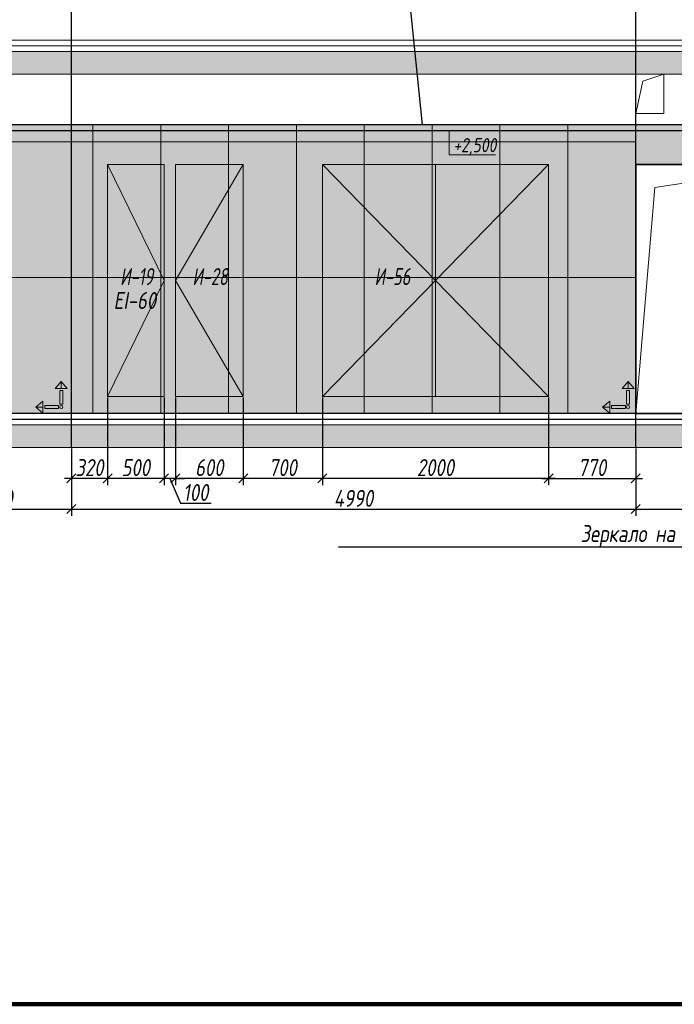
# Model space of a CAD drawing. Header units: millimetres. Extents: x -26894274 to 19789193, y -86687 to 22351.
# Tile 329 of 447: x 185639 to 191428, y -10017 to -1313. Entities that reach past the tile are written whole.
import ezdxf
from ezdxf import colors
from ezdxf.entities.mleader import LeaderData, LeaderLine
from ezdxf.math import Vec2, Vec3

# ---------------------------------------------------------------- set-up
doc = ezdxf.new("R2010")
doc.units = ezdxf.units.MM
doc.linetypes.add('DASHDOT', pattern=[25.4, 12.7, -6.35, 0, -6.35])
doc.layers.get('Defpoints').update_dxf_attribs({"color": 31})
for name, color, linetype, lineweight in [('A-DETL-GENF', 7, 'Continuous', 5), ('nadpisi_v_tablice', 7, 'Continuous', 9), ('Двери', 7, 'Continuous', 5), ('Отделка стен', 253, 'Continuous', 0)]:
    doc.layers.add(name, color=color, linetype=linetype, lineweight=lineweight)
for name, color, linetype, lineweight, true_color in [('dim_obm', 7, 'Continuous', 9, 0x005700), ('dim_razv', 7, 'DASHDOT', 9, 0x285228), ('pol', 7, 'Continuous', 15, 0x55666d)]:
    doc.layers.add(name, color=color, linetype=linetype, lineweight=lineweight, true_color=true_color)
doc.styles.add('fl_iso paper', font='isocpeur.ttf', dxfattribs={"width": 0.8, "oblique": 10})
doc.styles.add('In tre', font='isocpeur.ttf', dxfattribs={"width": 0.8, "oblique": 10})
doc.dimstyles.new('In tre 1_50', dxfattribs={"dimtxt": 150, "dimasz": 80, "dimexe": 60, "dimexo": 10, "dimgap": 20, "dimtad": 1, "dimdec": 0, "dimrnd": 5, "dimzin": 0, "dimdsep": 46, "dimtxsty": 'fl_iso paper', "dimblk": 'OBLIQUE', "dimcen": 0, "dimdle": 60, "dimadec": 0, "dimazin": 0, "dimtfac": 1, "dimtdec": 0, "dimtofl": 0, "dimtmove": 1, "dimatfit": 1, "dimfxl": 40, "dimtolj": 1, "dimtzin": 0, "dimarcsym": 1})

# ---------------------------------------------------------------- blocks, each defined once
blk = doc.blocks.new('_Oblique')
at = {"color": 0, "linetype": 'ByBlock', "lineweight": -2}
blk.add_line((-0.5, -0.5), (0.5, 0.5), dxfattribs=at)
blk = doc.blocks.new('*D755')
at = {"layer": 'Defpoints', "color": 0, "linetype": 'ByBlock', "transparency": 16777216}
for p in [(184746, -5092.9), (186096, -5092.9), (186096, -5639.1)]:
    blk.add_point(p, dxfattribs=at)
at = {"layer": 'dim_razv', "color": 0, "linetype": 'ByBlock', "lineweight": -2, "transparency": 16777216}
for p, q in [((184746, -5102.9), (184746, -5699.1)), ((186096, -5102.9), (186096, -5699.1)), ((184686, -5639.1), (186156, -5639.1))]:
    blk.add_line(p, q, dxfattribs=at)
at = {"layer": 'dim_razv', "color": 0, "linetype": 'ByBlock', "lineweight": -2, "transparency": 16777216, "xscale": 80, "yscale": 80, "zscale": 80, "rotation": 180}
blk.add_blockref('_Oblique', (184746, -5639.1), dxfattribs=at)
at = {"layer": 'dim_razv', "color": 0, "linetype": 'ByBlock', "lineweight": -2, "transparency": 16777216, "xscale": 80, "yscale": 80, "zscale": 80}
blk.add_blockref('_Oblique', (186096, -5639.1), dxfattribs=at)
at = {"layer": 'dim_razv', "color": 0, "linetype": 'ByBlock', "transparency": 16777216, "insert": (185421, -5544.1), "char_height": 150, "attachment_point": 5, "style": 'fl_iso paper'}
blk.add_mtext('\\A1;1350', dxfattribs=at)
blk = doc.blocks.new('*D756')
at = {"layer": 'Defpoints', "color": 0, "linetype": 'ByBlock', "transparency": 16777216}
for p in [(186096, -5092.9), (191086, -5092.9), (191086, -5639.1)]:
    blk.add_point(p, dxfattribs=at)
at = {"layer": 'dim_razv', "color": 0, "linetype": 'ByBlock', "lineweight": -2, "transparency": 16777216}
for p, q in [((186096, -5102.9), (186096, -5699.1)), ((191086, -5102.9), (191086, -5699.1)), ((186036, -5639.1), (191146, -5639.1))]:
    blk.add_line(p, q, dxfattribs=at)
at = {"layer": 'dim_razv', "color": 0, "linetype": 'ByBlock', "lineweight": -2, "transparency": 16777216, "xscale": 80, "yscale": 80, "zscale": 80, "rotation": 180}
blk.add_blockref('_Oblique', (186096, -5639.1), dxfattribs=at)
at = {"layer": 'dim_razv', "color": 0, "linetype": 'ByBlock', "lineweight": -2, "transparency": 16777216, "xscale": 80, "yscale": 80, "zscale": 80}
blk.add_blockref('_Oblique', (191086, -5639.1), dxfattribs=at)
at = {"layer": 'dim_razv', "color": 0, "linetype": 'ByBlock', "transparency": 16777216, "insert": (188591, -5544.1), "char_height": 150, "attachment_point": 5, "style": 'fl_iso paper'}
blk.add_mtext('\\A1;4990', dxfattribs=at)
blk = doc.blocks.new('*D757')
at = {"layer": 'Defpoints', "color": 0, "linetype": 'ByBlock', "transparency": 16777216}
for p in [(191086, -5092.9), (192596, -5092.9), (192596, -5639.1)]:
    blk.add_point(p, dxfattribs=at)
at = {"layer": 'dim_razv', "color": 0, "linetype": 'ByBlock', "lineweight": -2, "transparency": 16777216}
for p, q in [((191086, -5102.9), (191086, -5699.1)), ((192596, -5102.9), (192596, -5699.1)), ((191026, -5639.1), (192656, -5639.1))]:
    blk.add_line(p, q, dxfattribs=at)
at = {"layer": 'dim_razv', "color": 0, "linetype": 'ByBlock', "lineweight": -2, "transparency": 16777216, "xscale": 80, "yscale": 80, "zscale": 80, "rotation": 180}
blk.add_blockref('_Oblique', (191086, -5639.1), dxfattribs=at)
at = {"layer": 'dim_razv', "color": 0, "linetype": 'ByBlock', "lineweight": -2, "transparency": 16777216, "xscale": 80, "yscale": 80, "zscale": 80}
blk.add_blockref('_Oblique', (192596, -5639.1), dxfattribs=at)
at = {"layer": 'dim_razv', "color": 0, "linetype": 'ByBlock', "transparency": 16777216, "insert": (191841, -5544.1), "char_height": 150, "attachment_point": 5, "style": 'fl_iso paper'}
blk.add_mtext('\\A1;1510', dxfattribs=at)
blk = doc.blocks.new('*D758')
at = {"layer": 'Defpoints', "color": 0, "linetype": 'ByBlock', "transparency": 16777216}
for p in [(190316, -4642.9), (191086, -5092.9), (191086, -5367.1)]:
    blk.add_point(p, dxfattribs=at)
at = {"layer": 'dim_razv', "color": 0, "linetype": 'ByBlock', "lineweight": -2, "transparency": 16777216}
for p, q in [((190316, -4652.9), (190316, -5427.1)), ((191086, -5102.9), (191086, -5427.1)), ((190256, -5367.1), (191146, -5367.1))]:
    blk.add_line(p, q, dxfattribs=at)
at = {"layer": 'dim_razv', "color": 0, "linetype": 'ByBlock', "lineweight": -2, "transparency": 16777216, "xscale": 80, "yscale": 80, "zscale": 80, "rotation": 180}
blk.add_blockref('_Oblique', (190316, -5367.1), dxfattribs=at)
at = {"layer": 'dim_razv', "color": 0, "linetype": 'ByBlock', "lineweight": -2, "transparency": 16777216, "xscale": 80, "yscale": 80, "zscale": 80}
blk.add_blockref('_Oblique', (191086, -5367.1), dxfattribs=at)
at = {"layer": 'dim_razv', "color": 0, "linetype": 'ByBlock', "transparency": 16777216, "insert": (190701, -5272.1), "char_height": 150, "attachment_point": 5, "style": 'fl_iso paper'}
blk.add_mtext('\\A1;770', dxfattribs=at)
blk = doc.blocks.new('1')
at = {"layer": 'pol', "linetype": 'ByBlock'}
h = blk.add_hatch(color=1, dxfattribs=at)
h.paths.add_polyline_path([(35776.4, 73135.4), (35803.1, 73135.4), (35803.1, 73259), (35776.4, 73259)])
h.paths.add_polyline_path([(35789.8, 73274.6), (35843.2, 73274.6), (35789.8, 73338.2)])
h.paths.add_polyline_path([(35789.8, 73274.6), (35736.3, 73274.6), (35789.8, 73338.2)])
edge = h.paths.add_edge_path()
edge.add_arc((35789.8, 73110.5), 13.4, 0, 360)
h = blk.add_hatch(color=1, dxfattribs=at)
h.paths.add_polyline_path([(35813.3, 73097.1), (35813.3, 73123.9), (35936.9, 73123.9), (35936.9, 73097.1)])
h.paths.add_polyline_path([(35952.5, 73110.5), (35952.5, 73164), (36016.1, 73110.5)])
h.paths.add_polyline_path([(35952.5, 73110.5), (35952.5, 73057), (36016.1, 73110.5)])
at = {"layer": 'pol', "color": 1, "linetype": 'ByBlock'}
for points in [[(35789.8, 73274.6), (35736.3, 73274.6), (35789.8, 73338.2), (35789.8, 73274.6)], [(35789.8, 73274.6), (35843.2, 73274.6), (35789.8, 73338.2), (35789.8, 73274.6)], [(35952.5, 73110.5), (35952.5, 73164), (36016.1, 73110.5), (35952.5, 73110.5)], [(35952.5, 73110.5), (35952.5, 73057), (36016.1, 73110.5), (35952.5, 73110.5)]]:
    blk.add_lwpolyline(points, dxfattribs=at)
for points in [[(35776.4, 73135.4), (35803.1, 73135.4), (35803.1, 73259), (35776.4, 73259)], [(35813.3, 73097.1), (35813.3, 73123.9), (35936.9, 73123.9), (35936.9, 73097.1)]]:
    blk.add_lwpolyline(points, close=True, dxfattribs=at)
blk.add_circle((35789.8, 73110.5), 13.4, dxfattribs=at)
blk = doc.blocks.new('*D759')
at = {"layer": 'Defpoints', "color": 0, "linetype": 'ByBlock', "transparency": 16777216}
for p in [(188316, -4642.9), (190316, -4642.9), (188316, -5367.1)]:
    blk.add_point(p, dxfattribs=at)
at = {"layer": 'dim_razv', "color": 0, "linetype": 'ByBlock', "lineweight": -2, "transparency": 16777216}
for p, q in [((188316, -4652.9), (188316, -5427.1)), ((190316, -4652.9), (190316, -5427.1)), ((190376, -5367.1), (188256, -5367.1))]:
    blk.add_line(p, q, dxfattribs=at)
at = {"layer": 'dim_razv', "color": 0, "linetype": 'ByBlock', "lineweight": -2, "transparency": 16777216, "xscale": 80, "yscale": 80, "zscale": 80, "rotation": 180}
blk.add_blockref('_Oblique', (188316, -5367.1), dxfattribs=at)
at = {"layer": 'dim_razv', "color": 0, "linetype": 'ByBlock', "lineweight": -2, "transparency": 16777216, "xscale": 80, "yscale": 80, "zscale": 80}
blk.add_blockref('_Oblique', (190316, -5367.1), dxfattribs=at)
at = {"layer": 'dim_razv', "color": 0, "linetype": 'ByBlock', "transparency": 16777216, "insert": (189316, -5272.1), "char_height": 150, "attachment_point": 5, "style": 'fl_iso paper'}
blk.add_mtext('\\A1;2000', dxfattribs=at)
blk = doc.blocks.new('*D760')
at = {"layer": 'Defpoints', "color": 0, "linetype": 'ByBlock', "transparency": 16777216}
for p in [(187616, -4642.9), (188316, -4642.9), (187616, -5367.1)]:
    blk.add_point(p, dxfattribs=at)
at = {"layer": 'dim_razv', "color": 0, "linetype": 'ByBlock', "lineweight": -2, "transparency": 16777216}
for p, q in [((187616, -4652.9), (187616, -5427.1)), ((188316, -4652.9), (188316, -5427.1)), ((188376, -5367.1), (187556, -5367.1))]:
    blk.add_line(p, q, dxfattribs=at)
at = {"layer": 'dim_razv', "color": 0, "linetype": 'ByBlock', "lineweight": -2, "transparency": 16777216, "xscale": 80, "yscale": 80, "zscale": 80, "rotation": 180}
blk.add_blockref('_Oblique', (187616, -5367.1), dxfattribs=at)
at = {"layer": 'dim_razv', "color": 0, "linetype": 'ByBlock', "lineweight": -2, "transparency": 16777216, "xscale": 80, "yscale": 80, "zscale": 80}
blk.add_blockref('_Oblique', (188316, -5367.1), dxfattribs=at)
at = {"layer": 'dim_razv', "color": 0, "linetype": 'ByBlock', "transparency": 16777216, "insert": (187966, -5272.1), "char_height": 150, "attachment_point": 5, "style": 'fl_iso paper'}
blk.add_mtext('\\A1;700', dxfattribs=at)
blk = doc.blocks.new('*D761')
at = {"layer": 'Defpoints', "color": 0, "linetype": 'ByBlock', "transparency": 16777216}
for p in [(187016, -4642.9), (187616, -4642.9), (187016, -5367.1)]:
    blk.add_point(p, dxfattribs=at)
at = {"layer": 'dim_razv', "color": 0, "linetype": 'ByBlock', "lineweight": -2, "transparency": 16777216}
for p, q in [((187016, -4652.9), (187016, -5427.1)), ((187616, -4652.9), (187616, -5427.1)), ((187676, -5367.1), (186956, -5367.1))]:
    blk.add_line(p, q, dxfattribs=at)
at = {"layer": 'dim_razv', "color": 0, "linetype": 'ByBlock', "lineweight": -2, "transparency": 16777216, "xscale": 80, "yscale": 80, "zscale": 80, "rotation": 180}
blk.add_blockref('_Oblique', (187016, -5367.1), dxfattribs=at)
at = {"layer": 'dim_razv', "color": 0, "linetype": 'ByBlock', "lineweight": -2, "transparency": 16777216, "xscale": 80, "yscale": 80, "zscale": 80}
blk.add_blockref('_Oblique', (187616, -5367.1), dxfattribs=at)
at = {"layer": 'dim_razv', "color": 0, "linetype": 'ByBlock', "transparency": 16777216, "insert": (187316, -5272.1), "char_height": 150, "attachment_point": 5, "style": 'fl_iso paper'}
blk.add_mtext('\\A1;600', dxfattribs=at)
blk = doc.blocks.new('*D762')
at = {"layer": 'Defpoints', "color": 0, "linetype": 'ByBlock', "transparency": 16777216}
for p in [(186916, -4642.9), (187016, -4642.9), (186916, -5367.1)]:
    blk.add_point(p, dxfattribs=at)
at = {"layer": 'dim_razv', "color": 0, "linetype": 'ByBlock', "lineweight": -2, "transparency": 16777216}
for p, q in [((186916, -4652.9), (186916, -5427.1)), ((187016, -4652.9), (187016, -5427.1)), ((186916, -5367.1), (186836, -5367.1)), ((187016, -5367.1), (186916, -5367.1)), ((186966, -5367.1), (187060.5, -5587.1)), ((187016, -5367.1), (187096, -5367.1)), ((187060.5, -5587.1), (187331, -5587.1))]:
    blk.add_line(p, q, dxfattribs=at)
at = {"layer": 'dim_razv', "color": 0, "linetype": 'ByBlock', "lineweight": -2, "transparency": 16777216, "xscale": 80, "yscale": 80, "zscale": 80}
blk.add_blockref('_Oblique', (186916, -5367.1), dxfattribs=at)
at = {"layer": 'dim_razv', "color": 0, "linetype": 'ByBlock', "lineweight": -2, "transparency": 16777216, "xscale": 80, "yscale": 80, "zscale": 80, "rotation": 180}
blk.add_blockref('_Oblique', (187016, -5367.1), dxfattribs=at)
at = {"layer": 'dim_razv', "color": 0, "linetype": 'ByBlock', "transparency": 16777216, "insert": (187195.8, -5492.1), "char_height": 150, "attachment_point": 5, "style": 'fl_iso paper'}
blk.add_mtext('\\A1;100', dxfattribs=at)
blk = doc.blocks.new('*D763')
at = {"layer": 'Defpoints', "color": 0, "linetype": 'ByBlock', "transparency": 16777216}
for p in [(186416, -4642.9), (186916, -4642.9), (186416, -5367.1)]:
    blk.add_point(p, dxfattribs=at)
at = {"layer": 'dim_razv', "color": 0, "linetype": 'ByBlock', "lineweight": -2, "transparency": 16777216}
for p, q in [((186416, -4652.9), (186416, -5427.1)), ((186916, -4652.9), (186916, -5427.1)), ((186976, -5367.1), (186356, -5367.1))]:
    blk.add_line(p, q, dxfattribs=at)
at = {"layer": 'dim_razv', "color": 0, "linetype": 'ByBlock', "lineweight": -2, "transparency": 16777216, "xscale": 80, "yscale": 80, "zscale": 80, "rotation": 180}
blk.add_blockref('_Oblique', (186416, -5367.1), dxfattribs=at)
at = {"layer": 'dim_razv', "color": 0, "linetype": 'ByBlock', "lineweight": -2, "transparency": 16777216, "xscale": 80, "yscale": 80, "zscale": 80}
blk.add_blockref('_Oblique', (186916, -5367.1), dxfattribs=at)
at = {"layer": 'dim_razv', "color": 0, "linetype": 'ByBlock', "transparency": 16777216, "insert": (186666, -5272.1), "char_height": 150, "attachment_point": 5, "style": 'fl_iso paper'}
blk.add_mtext('\\A1;500', dxfattribs=at)
blk = doc.blocks.new('*D764')
at = {"layer": 'Defpoints', "color": 0, "linetype": 'ByBlock', "transparency": 16777216}
for p in [(186416, -4642.9), (186096, -5092.9), (186096, -5367.1)]:
    blk.add_point(p, dxfattribs=at)
at = {"layer": 'dim_razv', "color": 0, "linetype": 'ByBlock', "lineweight": -2, "transparency": 16777216}
for p, q in [((186416, -4652.9), (186416, -5427.1)), ((186096, -5102.9), (186096, -5427.1)), ((186476, -5367.1), (186036, -5367.1))]:
    blk.add_line(p, q, dxfattribs=at)
at = {"layer": 'dim_razv', "color": 0, "linetype": 'ByBlock', "lineweight": -2, "transparency": 16777216, "xscale": 80, "yscale": 80, "zscale": 80, "rotation": 180}
blk.add_blockref('_Oblique', (186096, -5367.1), dxfattribs=at)
at = {"layer": 'dim_razv', "color": 0, "linetype": 'ByBlock', "lineweight": -2, "transparency": 16777216, "xscale": 80, "yscale": 80, "zscale": 80}
blk.add_blockref('_Oblique', (186416, -5367.1), dxfattribs=at)
at = {"layer": 'dim_razv', "color": 0, "linetype": 'ByBlock', "transparency": 16777216, "insert": (186256, -5272.1), "char_height": 150, "attachment_point": 5, "style": 'fl_iso paper'}
blk.add_mtext('\\A1;320', dxfattribs=at)

msp = doc.modelspace()

# ---------------------------------------------------------------- hatches: boundary and pattern name
at = {"layer": 'A-DETL-GENF'}
h = msp.add_hatch(dxfattribs=at)
h.set_pattern_fill('ANSI35', color=256, scale=20, style=0)
h.paths.add_polyline_path([(152547.4, -5092.9), (310754.9, -5092.9), (310754.9, -4892.9), (152547.4, -4892.9)])
h.paths.add_polyline_path([(253226, -1792.9), (253226, -1592.9), (152547.4, -1592.9), (152547.4, -1792.9)])
at = {"layer": 'dim_obm'}
msp.add_hatch(color=256, dxfattribs=at).paths.add_polyline_path([(189503.7, -2360.9), (189435.6, -2292.9), (189367.6, -2360.9), (189379.1, -2372.5), (189435.6, -2316), (189492.1, -2372.5)], flags=0)
at = {"layer": 'dim_razv', "true_color": 0xeceae4, "transparency": 33554687}
h = msp.add_hatch(dxfattribs=at)
h.set_pattern_fill('AR-SAND', color=254, scale=3, angle=315)
h.set_pattern_definition([(352.5, (120932.77, 10341.21), (100.42605, 107.214405), [0, -115.824, 0, -129.54, 0, -123.825]), (322.5, (120932.77, 10341.21), (247.41986, 56.70328), [0, -62.484, 0, -104.394, 0, -40.005]), (282.5, (120866.5, 10407.49), (168.09969, -167.48995), [0, -38.1, 0, -137.16, 0, -179.07]), (272.5, (120866.5, 10407.49), (209.26523, -114.68433), [0, -19.05, 0, -89.916, 0, -102.87])])
h.paths.add_polyline_path([(153406, -2242.9), (153686, -2242.9), (153686, -4792.9), (153406, -4792.9)])
h.paths.add_polyline_path([(154736, -4792.9), (154736, -2242.9), (161596, -2242.9), (161596, -4792.9), (156686, -4792.9), (156686, -2592.9), (155236, -2592.9), (155236, -4792.9)])
h.paths.add_polyline_path([(156936, -4742.9), (157736, -4742.9), (157736, -4092.9), (156936, -4092.9)], flags=16)
h.paths.add_polyline_path([(163296, -4792.9), (163296, -2242.9), (191086, -2242.9), (191086, -4792.9), (170186, -4792.9), (170186, -2592.9), (168736, -2592.9), (168736, -4792.9), (165916, -4792.9), (165916, -2612.9), (163956, -2612.9), (163956, -4792.9)])
h.paths.add_polyline_path([(170586, -4742.9), (171386, -4742.9), (171386, -4092.9), (170586, -4092.9)], flags=16)
h.paths.add_polyline_path([(192596, -4792.9), (192596, -2592.9), (191086, -2592.9), (191086, -2242.9), (193191, -2242.9), (193191, -4792.9)])
h.paths.add_polyline_path([(194891, -4792.9), (194891, -2242.9), (206566, -2242.9), (206566, -4792.9), (206166, -4792.9), (206166, -2592.9), (204716, -2592.9), (204716, -4792.9), (197446, -4792.9), (197446, -2612.9), (195486, -2612.9), (195486, -4792.9)])
h.paths.add_polyline_path([(203611, -4742.9), (204411, -4742.9), (204411, -4092.9), (203611, -4092.9)], flags=16)
h.paths.add_polyline_path([(207616, -2242.9), (209226, -2242.9), (209226, -4792.9), (207616, -4792.9)])
h.paths.add_polyline_path([(210276, -2242.9), (210436, -2242.9), (210436, -4792.9), (210276, -4792.9)])
h.paths.add_polyline_path([(211486, -2242.9), (215566, -2242.9), (215566, -4792.9), (211486, -4792.9)])
h.paths.add_polyline_path([(216616, -2242.9), (228476, -2242.9), (228476, -4792.9), (216616, -4792.9)])
h.paths.add_polyline_path([(218226, -3362.9), (218976, -3362.9), (218976, -4712.9), (218226, -4712.9)], flags=16)
h.paths.add_polyline_path([(229526, -2242.9), (235726, -2242.9), (235726, -4792.9), (229526, -4792.9)])
h.paths.add_polyline_path([(231061, -3362.9), (231811, -3362.9), (231811, -4712.9), (231061, -4712.9)], flags=16)
h.paths.add_polyline_path([(236776, -4792.9), (245836, -4792.9), (245836, -2242.9), (236776, -2242.9)])
h.paths.add_polyline_path([(246886, -2242.9), (248546, -2242.9), (248546, -4792.9), (246886, -4792.9)])
h.paths.add_polyline_path([(249596, -4792.9), (249596, -2242.9), (252956, -2242.9), (252956, -2292.9), (253226, -2292.9), (253226, -1492.9), (260386, -1492.9), (260386, -2292.9), (260656, -2292.9), (260656, -2242.9), (261746, -2242.9), (261746, -4792.9)])
h.paths.add_polyline_path([(251521, -3362.9), (252271, -3362.9), (252271, -4712.9), (251521, -4712.9)], flags=16)
h.paths.add_polyline_path([(262796, -2242.9), (265136, -2242.9), (265136, -4792.9), (262796, -4792.9)])
h.paths.add_polyline_path([(266186, -2242.9), (270836, -2242.9), (270836, -4792.9), (266186, -4792.9)])
h.paths.add_polyline_path([(267181.5, -3362.9), (267931.5, -3362.9), (267931.5, -4712.9), (267181.5, -4712.9)], flags=16)
h.paths.add_polyline_path([(271886, -2242.9), (275986, -2242.9), (275986, -4792.9), (271886, -4792.9)])
h.paths.add_polyline_path([(277036, -2242.9), (285161, -2242.9), (285161, -4792.9), (277036, -4792.9)])
h.paths.add_polyline_path([(282406.3, -3362.9), (283156.3, -3362.9), (283156.3, -4712.9), (282406.3, -4712.9)], flags=16)
h.paths.add_polyline_path([(286211, -2242.9), (292786, -2242.9), (292786, -4792.9), (286211, -4792.9)])
h.paths.add_polyline_path([(290581.3, -3362.9), (291331.3, -3362.9), (291331.3, -4712.9), (290581.3, -4712.9)], flags=16)
h.paths.add_polyline_path([(293836, -2242.9), (296236, -2242.9), (296236, -4792.9), (293836, -4792.9)])
h.paths.add_polyline_path([(297286, -2242.9), (304516, -2242.9), (304516, -4792.9), (297286, -4792.9)])
h.paths.add_polyline_path([(305566, -2242.9), (306096, -2242.9), (306096, -4792.9), (305566, -4792.9)])
h.paths.add_polyline_path([(307146, -2242.9), (310246, -2242.9), (310246, -4792.9), (307146, -4792.9)])

# ---------------------------------------------------------------- linework, layer by layer
at = {"lineweight": 30}
for points in [[(186096, -5092.9), (186096, -1119.3)], [(191086, -5092.9), (191086, -1119.3)], [(252956, -2242.9), (153406, -2242.9), (153406, -2292.9), (252956, -2292.9)], [(310246, -4792.9), (153406, -4792.9)], [(153406, -4842.9), (310246, -4842.9)]]:
    msp.add_lwpolyline(points, dxfattribs=at)
at = {"lineweight": 13}
for points in [[(253226, -1492.9), (152547.4, -1492.9), (152547.4, -1542.9), (253226, -1542.9)], [(253226, -1592.9), (152547.4, -1592.9), (152547.4, -1542.9), (253226, -1542.9)], [(253226, -1592.9), (152547.4, -1592.9), (152547.4, -1792.9), (253226, -1792.9)], [(191086, -2142.9), (191148.8, -1856.8), (191336, -1792.9)], [(186416, -2592.9), (186916, -3617.9), (186416, -4642.9)], [(187616, -2592.9), (187016, -3617.9), (187616, -4642.9)], [(188316, -2592.9), (189316, -3617.9), (188316, -4642.9)], [(189316, -2592.9), (189316, -4642.9)], [(190316, -2592.9), (189316, -3617.9), (190316, -4642.9)], [(191086, -4792.9), (191254.2, -2795.3), (192596, -2592.9)], [(310446, -4842.9), (310754.9, -4842.9), (310754.9, -4892.9), (152547.4, -4892.9), (152547.4, -4842.9), (153206, -4842.9)], [(153406, -4842.9), (310246, -4842.9)]]:
    msp.add_lwpolyline(points, dxfattribs=at)
for points in [[(191086, -1792.9), (191086, -2142.9), (191336, -2142.9), (191336, -1792.9)], [(186416, -4642.9), (186416, -2592.9), (186916, -2592.9), (186916, -4642.9)], [(187016, -4642.9), (187016, -2592.9), (187616, -2592.9), (187616, -4642.9)], [(188316, -4642.9), (188316, -2592.9), (190316, -2592.9), (190316, -4642.9)], [(152547.4, -5092.9), (310754.9, -5092.9), (310754.9, -4892.9), (152547.4, -4892.9)]]:
    msp.add_lwpolyline(points, close=True, dxfattribs=at)
at = {"lineweight": 0}
msp.add_lwpolyline([(163296, -4792.9), (163296, -2242.9), (191086, -2242.9), (191086, -4792.9), (170186, -4792.9), (170186, -2592.9), (168736, -2592.9), (168736, -4792.9), (165916, -4792.9), (165916, -2612.9), (163956, -2612.9), (163956, -4792.9)], close=True, dxfattribs=at)
at = {"linetype": 'ByBlock', "lineweight": 0}
msp.add_lwpolyline([(192596, -4792.9), (192596, -2592.9), (191086, -2592.9), (191086, -2242.9), (193191, -2242.9), (193191, -4792.9)], close=True, dxfattribs=at)
at = {"lineweight": 35}
msp.add_lwpolyline([(191086, -2592.9), (192596, -2592.9), (192596, -4792.9), (191086, -4792.9)], close=True, dxfattribs=at)
at = {"layer": 'Defpoints', "color": 1, "lineweight": 100}
msp.add_lwpolyline([(145825.4, -10016.5), (315237.4, -10016.5), (315237.4, 17359), (145825.4, 17359)], close=True, dxfattribs=at)
at = {"layer": 'dim_obm'}
msp.add_lwpolyline([(189435.6, -2292.9), (189435.6, -2372.9), (189435.6, -2508.4), (189846.6, -2508.4)], dxfattribs=at)
at = {"layer": 'Отделка стен', "transparency": 33554687}
for points in [[(185496, -2242.9), (185496, -2392.9), (186096, -2392.9), (186096, -2242.9)], [(186096, -2242.9), (186096, -2392.9), (186286, -2392.9), (186286, -2242.9)], [(186286, -2242.9), (186286, -2392.9), (186886, -2392.9), (186886, -2242.9)], [(186886, -2242.9), (186886, -2392.9), (187486, -2392.9), (187486, -2242.9)], [(187486, -2242.9), (187486, -2392.9), (188086, -2392.9), (188086, -2242.9)], [(188086, -2242.9), (188086, -2392.9), (188686, -2392.9), (188686, -2242.9)], [(188686, -2242.9), (188686, -2392.9), (189286, -2392.9), (189286, -2242.9)], [(189286, -2242.9), (189286, -2392.9), (189886, -2392.9), (189886, -2242.9)], [(189886, -2242.9), (189886, -2392.9), (190486, -2392.9), (190486, -2242.9)], [(190486, -2242.9), (190486, -2392.9), (191086, -2392.9), (191086, -2242.9)], [(191086, -2242.9), (191086, -2592.9), (191686, -2592.9), (191686, -2242.9)], [(185496, -2392.9), (185496, -3592.9), (186096, -3592.9), (186096, -2392.9)], [(186096, -2392.9), (186096, -3592.9), (186286, -3592.9), (186286, -2392.9)], [(186286, -2392.9), (186286, -3592.9), (186886, -3592.9), (186886, -2392.9)], [(186886, -2392.9), (186886, -3592.9), (187486, -3592.9), (187486, -2392.9)], [(187486, -2392.9), (187486, -3592.9), (188086, -3592.9), (188086, -2392.9)], [(188086, -2392.9), (188086, -3592.9), (188686, -3592.9), (188686, -2392.9)], [(188686, -2392.9), (188686, -3592.9), (189286, -3592.9), (189286, -2392.9)], [(189286, -2392.9), (189286, -3592.9), (189886, -3592.9), (189886, -2392.9)], [(189886, -2392.9), (189886, -3592.9), (190486, -3592.9), (190486, -2392.9)], [(190486, -2392.9), (190486, -3592.9), (191086, -3592.9), (191086, -2392.9)], [(185496, -3592.9), (185496, -4792.9), (186096, -4792.9), (186096, -3592.9)], [(186096, -3592.9), (186096, -4792.9), (186286, -4792.9), (186286, -3592.9)], [(186286, -3592.9), (186286, -4792.9), (186886, -4792.9), (186886, -3592.9)], [(186886, -3592.9), (186886, -4792.9), (187486, -4792.9), (187486, -3592.9)], [(187486, -3592.9), (187486, -4792.9), (188086, -4792.9), (188086, -3592.9)], [(188086, -3592.9), (188086, -4792.9), (188686, -4792.9), (188686, -3592.9)], [(188686, -3592.9), (188686, -4792.9), (189286, -4792.9), (189286, -3592.9)], [(189286, -3592.9), (189286, -4792.9), (189886, -4792.9), (189886, -3592.9)], [(189886, -3592.9), (189886, -4792.9), (190486, -4792.9), (190486, -3592.9)], [(190486, -3592.9), (190486, -4792.9), (191086, -4792.9), (191086, -3592.9)]]:
    msp.add_lwpolyline(points, close=True, dxfattribs=at)

# ---------------------------------------------------------------- block references
at = {"linetype": 'ByBlock', "xscale": -0.9938708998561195, "yscale": 0.9938708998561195, "zscale": 0.9938708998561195}
for p in [(221577.1, -77399.2), (226589.1, -77399.2)]:
    msp.add_blockref('1', p, dxfattribs=at)

# ---------------------------------------------------------------- texts
at = {"layer": 'dim_obm', "insert": (189474, -2359.2), "char_height": 125, "attachment_point": 1, "line_spacing_factor": 0.666667, "style": 'fl_iso paper'}
msp.add_mtext('+2,500', dxfattribs=at)
at = {"layer": 'nadpisi_v_tablice', "lineweight": 18, "attachment_point": 1, "style": 'fl_iso paper'}
for s, insert, char_height, width in [('\\pi1232.9;Условные обозначения систем ОВиК', (110923.7, -1449.4), 400, 9720.362), ('\\pi1853.2;Обозначение \\P\\pi1685.2;и изображение', (108648.8, -2794.1), 300, 5595.365)]:
    msp.add_mtext(s, dxfattribs=dict(at, insert=insert, char_height=char_height, width=width))
at = {"layer": 'Двери', "lineweight": 0, "char_height": 150, "attachment_point": 5, "style": 'fl_iso paper'}
for s, insert in [('{\\W0.7;И-19}', (186673.5, -3583.5)), ('{\\W0.7;И-28}', (187323.5, -3583.5)), ('{\\W0.7;И-56}', (188934.6, -3583.5))]:
    msp.add_mtext_dynamic_manual_height_columns(s, width=190.261, gutter_width=1350, heights=[0], dxfattribs=dict(at, insert=insert))
at = {"layer": 'Двери', "lineweight": 0, "insert": (186657.8, -3794.8), "char_height": 150, "width": 190.261, "attachment_point": 5, "style": 'fl_iso paper'}
msp.add_mtext('EI-60', dxfattribs=at)

# ---------------------------------------------------------------- dimensions: what is measured, and where the dimension line sits
at = {"layer": 'dim_razv', "linetype": 'ByBlock'}
for base, p1, p2, picture, middle in [((186096, -5367.1), (186416, -4642.9), (186096, -5092.9), '*D764', (186256, -5272.1)), ((186416, -5367.1), (186916, -4642.9), (186416, -4642.9), '*D763', (186666, -5272.1)), ((187016, -5367.1), (187616, -4642.9), (187016, -4642.9), '*D761', (187316, -5272.1)), ((187616, -5367.1), (188316, -4642.9), (187616, -4642.9), '*D760', (187966, -5272.1)), ((188316, -5367.1), (190316, -4642.9), (188316, -4642.9), '*D759', (189316, -5272.1)), ((191086, -5367.1), (190316, -4642.9), (191086, -5092.9), '*D758', (190701, -5272.1)), ((186096, -5639.1), (184746, -5092.9), (186096, -5092.9), '*D755', (185421, -5544.1)), ((191086, -5639.1), (186096, -5092.9), (191086, -5092.9), '*D756', (188591, -5544.1)), ((192596, -5639.1), (191086, -5092.9), (192596, -5092.9), '*D757', (191841, -5544.1))]:
    dim = msp.add_linear_dim(base=base, p1=p1, p2=p2, dimstyle='In tre 1_50', dxfattribs=at)
    dim.commit()
    dim.dimension.update_dxf_attribs({"geometry": picture, "text_midpoint": middle})
dim = msp.add_linear_dim(base=(186916, -5367.1), p1=(187016, -4642.9), p2=(186916, -4642.9), dimstyle='In tre 1_50', dxfattribs=at)
dim.commit()
dim.dimension.update_dxf_attribs({"geometry": '*D762', "text_midpoint": (187080.5, -5587.1), "dimtype": 160})

# ---------------------------------------------------------------- leaders
at = {"layer": 'dim_razv', "color": 0, "linetype": 'ByBlock'}
ml = msp.add_multileader_mtext('Standard', dxfattribs=at)
ml.set_content('Потолок подвесной, реечный\\Pрейка 50х50 белого цвета, шаг рейки 120-125мм', style='In tre')
ml.set_leader_properties()
ml.build(insert=Vec2(0, 0))
ml.multileader.update_dxf_attribs({"text_left_attachment_type": 6, "text_right_attachment_type": 6, "dogleg_length": 1, "arrow_head_size": 0, "scale": 50})
ctx = ml.context
ctx.base_point, ctx.scale, ctx.char_height, ctx.arrow_head_size, ctx.landing_gap_size, ctx.plane_origin = Vec3(165834, -424.7), 50, 150, 0, 4.5, Vec3(174381.1, -2219.3)
ctx.left_attachment, ctx.right_attachment = 6, 6
notes = []
notes.append((ctx, [(0, (1, 1, 0), (168085.9, -424.7), (-1, 0), 50, [(1, [(168268.7, -2242.9)], 0, [])])]))
ctx.mtext.insert, ctx.mtext.width, ctx.mtext.defined_height, ctx.mtext.flow_direction = Vec3(165838.5, -229.7), 2509.515, 696.6, 5
ml = msp.add_multileader_mtext('Standard', dxfattribs=at)
ml.set_content('Потолок подвесной, реечный\\Pрейка 50х50 белого цвета, шаг рейки 120-125мм', style='In tre')
ml.set_leader_properties()
ml.build(insert=Vec2(0, 0))
ml.multileader.update_dxf_attribs({"text_left_attachment_type": 6, "text_right_attachment_type": 6, "dogleg_length": 1, "arrow_head_size": 0, "scale": 50})
ctx = ml.context
ctx.base_point, ctx.scale, ctx.char_height, ctx.arrow_head_size, ctx.landing_gap_size, ctx.plane_origin = Vec3(186764.8, -424.7), 50, 150, 0, 4.5, Vec3(195411.9, -2219.3)
ctx.left_attachment, ctx.right_attachment = 6, 6
notes.append((ctx, [(0, (1, 1, 0), (189016.7, -424.7), (-1, 0), 50, [(1, [(189199.5, -2242.9)], 0, [])])]))
ctx.mtext.insert, ctx.mtext.width, ctx.mtext.defined_height, ctx.mtext.flow_direction = Vec3(186769.3, -229.7), 2509.515, 696.6, 5
ml = msp.add_multileader_mtext('Standard', dxfattribs=at)
ml.set_content('Окраска запотолочного пространства в белый цвет RAL9016', style='In tre')
ml.set_leader_properties()
ml.build(insert=Vec2(0, 0))
ml.multileader.update_dxf_attribs({"text_left_attachment_type": 6, "text_right_attachment_type": 6, "dogleg_length": 1, "arrow_head_size": 0, "scale": 50})
ctx = ml.context
ctx.base_point, ctx.scale, ctx.char_height, ctx.arrow_head_size, ctx.landing_gap_size, ctx.plane_origin = Vec3(169169.7, -513.2), 50, 150, 0, 4.5, Vec3(174004.3, -4203.8)
ctx.left_attachment, ctx.right_attachment = 6, 6
notes.append((ctx, [(0, (1, 1, 0), (169119.7, -513.2), (1, 0), 50, [(0, [(168829.4, -1980.7)], 0, [])])]))
ctx.mtext.insert, ctx.mtext.width, ctx.mtext.flow_direction = Vec3(169174.2, -333.2), 3148.852, 5
ml = msp.add_multileader_mtext('Standard', dxfattribs=at)
ml.set_content('Решетка вентиляционная декоративная 850х400 в цвет стен', style='In tre')
ml.set_leader_properties()
ml.build(insert=Vec2(0, 0))
ml.multileader.update_dxf_attribs({"text_left_attachment_type": 6, "text_right_attachment_type": 6, "dogleg_length": 1, "arrow_head_size": 0, "scale": 50})
ctx = ml.context
ctx.base_point, ctx.scale, ctx.char_height, ctx.arrow_head_size, ctx.landing_gap_size, ctx.plane_origin = Vec3(191325.8, -509.1), 50, 150, 0, 4.5, Vec3(200866.1, -2596.9)
ctx.left_attachment, ctx.right_attachment = 6, 6
notes.append((ctx, [(0, (1, 1, 0), (194233.1, -509.1), (-1, 0), 50, [(1, [(194591, -1839.4)], 0, [])])]))
ctx.mtext.insert, ctx.mtext.width, ctx.mtext.defined_height, ctx.mtext.flow_direction = Vec3(191330.3, -314.1), 2996.732, 696.6, 5
ml = msp.add_multileader_mtext('Standard', dxfattribs=at)
ml.set_content('Решетка вентиляционная декоративная 850х400 в цвет стен', style='In tre')
ml.set_leader_properties()
ml.build(insert=Vec2(0, 0))
ml.multileader.update_dxf_attribs({"text_left_attachment_type": 6, "text_right_attachment_type": 6, "dogleg_length": 1, "arrow_head_size": 0, "scale": 50})
ctx = ml.context
ctx.base_point, ctx.scale, ctx.char_height, ctx.arrow_head_size, ctx.landing_gap_size, ctx.plane_origin = Vec3(159670.8, -762.6), 50, 150, 0, 4.5, Vec3(169161.1, -2850.3)
ctx.left_attachment, ctx.right_attachment = 6, 6
notes.append((ctx, [(0, (1, 1, 0), (162578.1, -762.6), (-1, 0), 50, [(1, [(162936, -2092.9)], 0, [])])]))
ctx.mtext.insert, ctx.mtext.width, ctx.mtext.defined_height, ctx.mtext.flow_direction = Vec3(159675.3, -567.6), 2996.732, 696.6, 5
ml = msp.add_multileader_mtext('Standard', dxfattribs=at)
ml.set_content('Плитка керамогранитная, настенная, размер плитки 600х1200мм, расположить вертикально', style='In tre')
ml.set_leader_properties()
ml.build(insert=Vec2(0, 0))
ml.multileader.update_dxf_attribs({"text_left_attachment_type": 6, "text_right_attachment_type": 6, "dogleg_length": 1, "arrow_head_size": 0, "scale": 50})
ctx = ml.context
ctx.base_point, ctx.scale, ctx.char_height, ctx.arrow_head_size, ctx.landing_gap_size, ctx.plane_origin = Vec3(171944.9, -838.4), 50, 150, 0, 4.5, Vec3(173859, -958.9)
ctx.left_attachment, ctx.right_attachment = 6, 6
notes.append((ctx, [(1, (1, 1, 0), (171894.9, -838.4), (1, 0), 50, [(1, [(171327.7, -2532.3)], 0, [])])]))
ctx.mtext.insert, ctx.mtext.width, ctx.mtext.defined_height, ctx.mtext.flow_direction = Vec3(171949.4, -643.4), 3060.297, 696.6, 5
ml = msp.add_multileader_mtext('Standard', dxfattribs=at)
ml.set_content('Розетка для уборочного инвентаря, \\Pв цвет стен', style='In tre')
ml.set_leader_properties()
ml.build(insert=Vec2(0, 0))
ml.multileader.update_dxf_attribs({"text_left_attachment_type": 6, "text_right_attachment_type": 6, "dogleg_length": 1, "arrow_head_size": 0, "scale": 50})
ctx = ml.context
ctx.base_point, ctx.scale, ctx.char_height, ctx.arrow_head_size, ctx.landing_gap_size, ctx.plane_origin = Vec3(180684.5, -6017.6), 50, 150, 0, 4.5, Vec3(178761, -6138)
ctx.left_attachment, ctx.right_attachment = 6, 6
notes.append((ctx, [(1, (1, 1, 0), (180634.5, -6017.6), (1, 0), 50, [(1, [(180297.6, -4542.9)], 0, [])])]))
ctx.mtext.insert, ctx.mtext.width, ctx.mtext.defined_height, ctx.mtext.flow_direction = Vec3(180689, -5837.6), 3060.297, 696.6, 5
ml = msp.add_multileader_mtext('Standard', dxfattribs=at)
ml.set_content('Решетка вентиляционная декоративная 700х550 в цвет стен', style='In tre')
ml.set_leader_properties()
ml.build(insert=Vec2(0, 0))
ml.multileader.update_dxf_attribs({"text_left_attachment_type": 6, "text_right_attachment_type": 6, "dogleg_length": 1, "arrow_head_size": 0, "scale": 50})
ctx = ml.context
ctx.base_point, ctx.scale, ctx.char_height, ctx.arrow_head_size, ctx.landing_gap_size, ctx.plane_origin = Vec3(153211.1, -5975.2), 50, 150, 0, 4.5, Vec3(162642.7, -7769.7)
ctx.left_attachment, ctx.right_attachment = 6, 6
notes.append((ctx, [(0, (1, 1, 0), (156106.4, -5975.2), (-1, 0), 50, [(1, [(157181, -4692.9)], 0, [])])]))
ctx.mtext.insert, ctx.mtext.width, ctx.mtext.defined_height, ctx.mtext.flow_direction = Vec3(153215.6, -5780.2), 2949.976, 696.6, 5
ml = msp.add_multileader_mtext('Standard', dxfattribs=at)
ml.set_content('Зеркало на стене, выполнить в один уровень с отделкой стен', style='In tre')
ml.set_leader_properties()
ml.build(insert=Vec2(0, 0))
ml.multileader.update_dxf_attribs({"text_left_attachment_type": 6, "text_right_attachment_type": 6, "dogleg_length": 1, "arrow_head_size": 0, "scale": 50})
ctx = ml.context
ctx.base_point, ctx.scale, ctx.char_height, ctx.arrow_head_size, ctx.landing_gap_size, ctx.plane_origin = Vec3(158376.6, -5975.2), 50, 150, 0, 4.5, Vec3(167928.6, -7769.7)
ctx.left_attachment, ctx.right_attachment = 6, 6
notes.append((ctx, [(0, (1, 1, 0), (161299.2, -5975.2), (-1, 0), 50, [(1, [(162466.9, -4692.9)], 0, [])])]))
ctx.mtext.insert, ctx.mtext.width, ctx.mtext.defined_height, ctx.mtext.flow_direction = Vec3(158381.1, -5780.2), 3043.138, 696.6, 5
ml = msp.add_multileader_mtext('Standard', dxfattribs=at)
ml.set_content('Решетка вентиляционная декоративная 700х550 в цвет стен', style='In tre')
ml.set_leader_properties()
ml.build(insert=Vec2(0, 0))
ml.multileader.update_dxf_attribs({"text_left_attachment_type": 6, "text_right_attachment_type": 6, "dogleg_length": 1, "arrow_head_size": 0, "scale": 50})
ctx = ml.context
ctx.base_point, ctx.scale, ctx.char_height, ctx.arrow_head_size, ctx.landing_gap_size, ctx.plane_origin = Vec3(166917.5, -5975.2), 50, 150, 0, 4.5, Vec3(176395.8, -7769.7)
ctx.left_attachment, ctx.right_attachment = 6, 6
notes.append((ctx, [(0, (1, 1, 0), (169812.8, -5975.2), (-1, 0), 50, [(1, [(170934.2, -4692.9)], 0, [])])]))
ctx.mtext.insert, ctx.mtext.width, ctx.mtext.defined_height, ctx.mtext.flow_direction = Vec3(166922, -5780.2), 2996.732, 696.6, 5
ml = msp.add_multileader_mtext('Standard', dxfattribs=at)
ml.set_content('Плитка керамогранитная, настенная, размер плитки 600х1200мм, расположить вертикально', style='In tre')
ml.set_leader_properties()
ml.build(insert=Vec2(0, 0))
ml.multileader.update_dxf_attribs({"text_left_attachment_type": 6, "text_right_attachment_type": 6, "dogleg_length": 1, "arrow_head_size": 0, "scale": 50})
ctx = ml.context
ctx.base_point, ctx.scale, ctx.char_height, ctx.arrow_head_size, ctx.landing_gap_size, ctx.plane_origin = Vec3(176795, -6017.6), 50, 150, 0, 4.5, Vec3(178809.1, -6138)
ctx.left_attachment, ctx.right_attachment = 6, 6
notes.append((ctx, [(1, (1, 1, 0), (176745, -6017.6), (1, 0), 50, [(1, [(176126.5, -4616.3)], 0, [])])]))
ctx.mtext.insert, ctx.mtext.width, ctx.mtext.defined_height, ctx.mtext.flow_direction = Vec3(176799.5, -5822.6), 3060.297, 696.6, 5
ml = msp.add_multileader_mtext('Standard', dxfattribs=at)
ml.set_content('Зеркало на стене, выполнить в один уровень с отделкой стен', style='In tre')
ml.set_leader_properties()
ml.build(insert=Vec2(0, 0))
ml.multileader.update_dxf_attribs({"text_left_attachment_type": 6, "text_right_attachment_type": 6, "dogleg_length": 1, "arrow_head_size": 0, "scale": 50})
ctx = ml.context
ctx.base_point, ctx.scale, ctx.char_height, ctx.arrow_head_size, ctx.landing_gap_size, ctx.plane_origin = Vec3(190594.7, -5975.2), 50, 150, 0, 4.5, Vec3(199640.8, -7769.7)
ctx.left_attachment, ctx.right_attachment = 6, 6
notes.append((ctx, [(0, (1, 1, 0), (193517.3, -5975.2), (-1, 0), 50, [(1, [(193725.9, -4692.9)], 0, [])])]))
ctx.mtext.insert, ctx.mtext.width, ctx.mtext.defined_height, ctx.mtext.flow_direction = Vec3(190599.2, -5780.2), 3043.138, 696.6, 5
for ctx, leaders in notes:
    for number, flags, end, landing, length, lines in leaders:
        leader = LeaderData()
        leader.index, (leader.has_last_leader_line, leader.has_dogleg_vector, leader.attachment_direction) = number, flags
        leader.last_leader_point, leader.dogleg_vector, leader.dogleg_length = Vec3(end), Vec3(landing), length
        for number, points, colour, breaks in lines:
            line = LeaderLine()
            line.index, line.vertices, line.color, line.breaks = number, Vec3.list(points), colors.encode_raw_color(colour), breaks
            leader.lines.append(line)
        ctx.leaders.append(leader)

doc.saveas('drawing.dxf')
